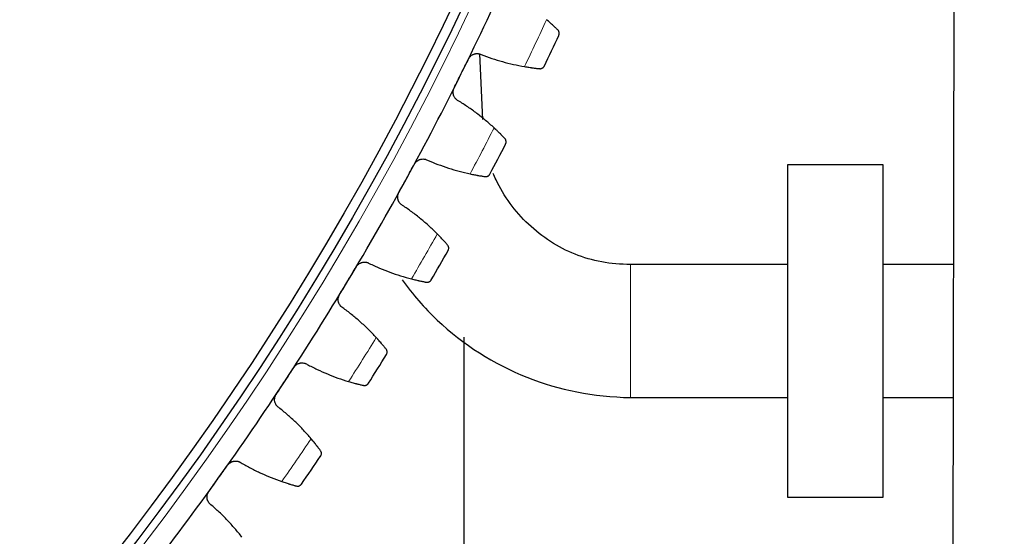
# Model space of a CAD drawing. Header units: inches. Extents: x 0 to 20790, y -12 to 14700.
# Tile 269 of 358: x 10364 to 10571, y 4181 to 4290. Entities that reach past the tile are written whole.
import ezdxf

# ---------------------------------------------------------------- set-up
doc = ezdxf.new("R2010")
doc.units = ezdxf.units.IN
doc.layers.add('1', color=7, linetype='Continuous', true_color=0xffffff)
doc.layers.add('254', color=7, linetype='Continuous', true_color=0xffffff)
doc.styles.add('latin_extended', font='simplex.shx')
doc.dimstyles.get("Standard").update_dxf_attribs({"dimtxt": 0.18, "dimasz": 0.18, "dimexe": 0.18, "dimexo": 0.0625, "dimgap": 0.09, "dimtad": 0, "dimtih": 1, "dimtoh": 1, "dimdec": 4, "dimzin": 0, "dimdsep": 46, "dimtxsty": 'Standard', "dimcen": 0.09, "dimadec": 0, "dimazin": 0, "dimtfac": 1, "dimtdec": 4, "dimtofl": 0, "dimtmove": 0, "dimatfit": 3, "dimfxl": 1, "dimtolj": 1, "dimtzin": 0, "dimarcsym": 0})

# ---------------------------------------------------------------- blocks, each defined once
blk = doc.blocks.new('_U12')
at = {"layer": '254', "color": 3, "linetype": 'Continuous', "lineweight": 13, "transparency": 16777216}
for p, q in [((9935.39, 4554.26), (11933.67, 4554.26)), ((11898.67, 4431.76), (11898.67, 4176.76)), ((10497.89, 4054.26), (11933.67, 4054.26))]:
    blk.add_line(p, q, dxfattribs=at)
at = {"layer": '254', "color": 3, "transparency": 16777216}
for points in [[(11919.08, 4431.76), (11878.25, 4431.76), (11898.67, 4554.26)], [(11878.25, 4176.76), (11919.08, 4176.76), (11898.67, 4054.26)]]:
    blk.add_solid(points, dxfattribs=at)
at = {"layer": 'Defpoints', "color": 0, "transparency": 16777216}
for p in [(9900.39, 4554.26), (10462.89, 4054.26), (11898.67, 4054.26)]:
    blk.add_point(p, dxfattribs=at)
at = {"layer": '254', "color": 2, "lineweight": 13, "transparency": 16777216, "insert": (11714.92, 4146.76), "char_height": 122.5, "attachment_point": 1, "rotation": 90, "style": 'latin_extended'}
blk.add_mtext('\\A1;500', dxfattribs=at)

msp = doc.modelspace()

# ---------------------------------------------------------------- linework, layer by layer
at = {"layer": '1', "color": 2, "linetype": 'Continuous', "lineweight": 25}
for p, q in [((10559.918, 4059.257), (10560.394, 4295.227)), ((10461.296, 4268.781), (10460.643, 4282.537)), ((10525.394, 4259.259), (10545.394, 4259.259)), ((10525.394, 4189.259), (10525.394, 4259.259)), ((10545.394, 4259.259), (10545.394, 4189.259)), ((10525.394, 4238.259), (10492.327, 4238.259)), ((10560.28, 4238.259), (10545.394, 4238.259)), ((10457.394, 4064.257), (10457.394, 4222.928)), ((10492.327, 4210.259), (10525.394, 4210.259)), ((10545.394, 4210.259), (10560.223, 4210.259)), ((10545.394, 4189.259), (10525.394, 4189.259))]:
    msp.add_line(p, q, dxfattribs=at)
at = {"layer": '1', "color": 110, "linetype": 'Continuous', "lineweight": 13}
for p, q in [((10492.327, 4238.259), (10492.327, 4224.259)), ((10492.327, 4224.259), (10492.327, 4210.259))]:
    msp.add_line(p, q, dxfattribs=at)
msp.add_circle((9900.394, 4554.257), 616.6, dxfattribs=at)
at = {"layer": '1', "color": 2, "linetype": 'Continuous', "lineweight": 25}
for radius in [615, 613]:
    msp.add_circle((9900.394, 4554.257), radius, dxfattribs=at)
for radius, start, end in [(621, 333.630573, 335.923567), (636, 334.456145, 335.097995), (621, 331.33758, 333.630573), (636, 332.163151, 332.805002), (621, 329.044586, 331.33758), (636, 329.870158, 330.512008), (621, 326.751592, 329.044586), (636, 327.577164, 328.219014), (621, 324.458599, 326.751592), (636, 325.28417, 325.926021), (621, 322.165605, 324.458599)]:
    msp.add_arc((9900.394, 4554.257), radius, start, end, dxfattribs=at)
at = {"layer": '1', "color": 110, "linetype": 'Continuous', "lineweight": 13}
for start, end in [(334.282709, 335.271431), (331.989716, 332.978437), (329.696722, 330.685443), (327.403729, 328.39245), (325.110735, 326.099456)]:
    msp.add_arc((9900.394, 4554.257), 632.294, start, end, dxfattribs=at)
at = {"layer": '1', "color": 2, "linetype": 'Continuous', "lineweight": 25}
for points, knots in [([(10477.06, 4287.591), (10476.996, 4287.653), (10476.928, 4287.72), (10476.782, 4287.862), (10476.626, 4288.013), (10476.452, 4288.179), (10476.337, 4288.288), (10476.313, 4288.31), (10476.266, 4288.355), (10476.242, 4288.377), (10476.169, 4288.445), (10476.12, 4288.491), (10475.97, 4288.631), (10475.866, 4288.726), (10475.652, 4288.922), (10475.541, 4289.022), (10475.371, 4289.174), (10475.313, 4289.226), (10475.225, 4289.304), (10475.195, 4289.33), (10475.136, 4289.382), (10475.106, 4289.409), (10474.955, 4289.541), (10474.832, 4289.648), (10474.707, 4289.755)], [0, 0, 0, 0, 0.125, 0.125, 0.25, 0.375, 0.375, 0.40625, 0.40625, 0.4375, 0.4375, 0.5, 0.5, 0.625, 0.625, 0.75, 0.75, 0.8125, 0.8125, 0.84375, 0.84375, 0.875, 0.875, 1, 1, 1, 1]), ([(10477.265, 4286.458), (10477.265, 4286.459), (10477.266, 4286.46), (10477.267, 4286.463), (10477.268, 4286.464), (10477.27, 4286.468), (10477.273, 4286.476), (10477.282, 4286.495), (10477.297, 4286.534), (10477.308, 4286.568), (10477.329, 4286.636), (10477.339, 4286.682), (10477.361, 4286.823), (10477.362, 4286.92), (10477.341, 4287.068), (10477.33, 4287.117), (10477.308, 4287.191), (10477.3, 4287.216), (10477.28, 4287.265), (10477.27, 4287.29), (10477.234, 4287.363), (10477.206, 4287.411), (10477.141, 4287.503), (10477.103, 4287.548), (10477.06, 4287.591)], [0, 0, 0, 0, 0.0039063, 0.0039063, 0.0078125, 0.0078125, 0.015625, 0.03125, 0.0625, 0.125, 0.125, 0.25, 0.25, 0.5, 0.5, 0.625, 0.625, 0.6875, 0.6875, 0.75, 0.75, 0.875, 0.875, 1, 1, 1, 1]), ([(10458.305, 4281.514), (10458.335, 4281.574), (10458.399, 4281.69), (10458.512, 4281.852), (10458.598, 4281.952), (10458.667, 4282.024), (10458.69, 4282.048), (10458.738, 4282.094), (10458.762, 4282.116), (10458.887, 4282.224), (10458.994, 4282.299), (10459.136, 4282.38), (10459.165, 4282.396), (10459.209, 4282.418), (10459.224, 4282.425), (10459.253, 4282.439), (10459.328, 4282.474), (10459.464, 4282.526), (10459.589, 4282.561), (10459.715, 4282.59), (10459.779, 4282.601), (10459.973, 4282.626), (10460.101, 4282.63), (10460.293, 4282.617), (10460.356, 4282.61), (10460.452, 4282.594), (10460.483, 4282.588), (10460.546, 4282.575), (10460.578, 4282.567), (10460.733, 4282.526), (10460.853, 4282.482), (10460.969, 4282.425)], [0, 0, 0, 0, 0.0625, 0.125, 0.1875, 0.1875, 0.21875, 0.21875, 0.25, 0.25, 0.375, 0.375, 0.40625, 0.40625, 0.421875, 0.421875, 0.4375, 0.5, 0.5625, 0.5625, 0.625, 0.625, 0.75, 0.75, 0.8125, 0.8125, 0.84375, 0.84375, 0.875, 0.875, 1, 1, 1, 1]), ([(10473.224, 4279.449), (10473.285, 4279.442), (10473.343, 4279.442), (10473.456, 4279.45), (10473.51, 4279.459), (10473.614, 4279.484), (10473.663, 4279.5), (10473.758, 4279.54), (10473.804, 4279.563), (10473.89, 4279.615), (10473.93, 4279.644), (10474.004, 4279.707), (10474.039, 4279.74), (10474.103, 4279.812), (10474.132, 4279.849), (10474.172, 4279.908), (10474.19, 4279.939), (10474.21, 4279.975), (10474.22, 4279.994), (10474.223, 4280.002), (10474.226, 4280.007), (10474.227, 4280.009), (10474.229, 4280.012)], [0, 0, 0, 0, 0.125, 0.125, 0.25, 0.25, 0.375, 0.375, 0.5, 0.5, 0.625, 0.625, 0.75, 0.75, 0.875, 0.875, 0.9375, 0.96875, 0.984375, 0.9921875, 0.9921875, 1, 1, 1, 1]), ([(10470.057, 4279.885), (10470.22, 4279.856), (10470.38, 4279.83), (10470.693, 4279.779), (10471.001, 4279.731), (10471.296, 4279.687), (10471.512, 4279.657), (10471.584, 4279.647), (10471.69, 4279.632), (10471.725, 4279.627), (10471.794, 4279.618), (10471.829, 4279.613), (10471.998, 4279.591), (10472.259, 4279.557), (10472.499, 4279.529), (10472.726, 4279.502), (10472.835, 4279.49), (10472.963, 4279.476), (10472.988, 4279.473), (10473.038, 4279.468), (10473.111, 4279.46), (10473.18, 4279.453), (10473.224, 4279.449)], [0, 0, 0, 0, 0.125, 0.125, 0.25, 0.375, 0.375, 0.4375, 0.4375, 0.46875, 0.46875, 0.5, 0.5, 0.625, 0.75, 0.75, 0.875, 0.875, 0.90625, 0.90625, 0.9375, 1, 1, 1, 1]), ([(10456.14, 4272.683), (10456.025, 4272.742), (10455.917, 4272.81), (10455.766, 4272.927), (10455.718, 4272.969), (10455.648, 4273.035), (10455.625, 4273.058), (10455.58, 4273.104), (10455.558, 4273.128), (10455.452, 4273.25), (10455.377, 4273.354), (10455.281, 4273.521), (10455.251, 4273.579), (10455.21, 4273.668), (10455.198, 4273.698), (10455.173, 4273.759), (10455.162, 4273.789), (10455.11, 4273.943), (10455.08, 4274.069), (10455.058, 4274.231), (10455.054, 4274.264), (10455.048, 4274.329), (10455.046, 4274.362), (10455.043, 4274.462), (10455.044, 4274.527), (10455.056, 4274.724), (10455.077, 4274.853), (10455.12, 4275.014), (10455.129, 4275.046), (10455.149, 4275.11), (10455.16, 4275.141), (10455.196, 4275.235), (10455.222, 4275.296), (10455.252, 4275.356)], [0, 0, 0, 0, 0.125, 0.125, 0.1875, 0.1875, 0.21875, 0.21875, 0.25, 0.25, 0.375, 0.375, 0.4375, 0.4375, 0.46875, 0.46875, 0.5, 0.5, 0.625, 0.625, 0.65625, 0.65625, 0.6875, 0.6875, 0.75, 0.75, 0.875, 0.875, 0.90625, 0.90625, 0.9375, 0.9375, 1, 1, 1, 1]), ([(10465.929, 4264.732), (10465.868, 4264.797), (10465.802, 4264.867), (10465.662, 4265.015), (10465.513, 4265.171), (10465.345, 4265.344), (10465.234, 4265.458), (10465.212, 4265.481), (10465.166, 4265.527), (10465.143, 4265.55), (10465.073, 4265.621), (10465.026, 4265.669), (10464.881, 4265.815), (10464.781, 4265.915), (10464.575, 4266.118), (10464.469, 4266.223), (10464.304, 4266.382), (10464.249, 4266.436), (10464.164, 4266.517), (10464.136, 4266.544), (10464.078, 4266.599), (10464.049, 4266.627), (10463.904, 4266.765), (10463.785, 4266.876), (10463.664, 4266.989)], [0, 0, 0, 0, 0.125, 0.125, 0.25, 0.375, 0.375, 0.40625, 0.40625, 0.4375, 0.4375, 0.5, 0.5, 0.625, 0.625, 0.75, 0.75, 0.8125, 0.8125, 0.84375, 0.84375, 0.875, 0.875, 1, 1, 1, 1]), ([(10466.088, 4263.592), (10466.089, 4263.593), (10466.09, 4263.594), (10466.091, 4263.597), (10466.092, 4263.598), (10466.094, 4263.602), (10466.098, 4263.61), (10466.107, 4263.629), (10466.124, 4263.667), (10466.136, 4263.7), (10466.16, 4263.767), (10466.172, 4263.813), (10466.199, 4263.953), (10466.204, 4264.05), (10466.189, 4264.198), (10466.18, 4264.248), (10466.161, 4264.323), (10466.153, 4264.348), (10466.136, 4264.398), (10466.127, 4264.423), (10466.094, 4264.497), (10466.068, 4264.546), (10466.006, 4264.641), (10465.97, 4264.688), (10465.929, 4264.732)], [0, 0, 0, 0, 0.0039063, 0.0039063, 0.0078125, 0.0078125, 0.015625, 0.03125, 0.0625, 0.125, 0.125, 0.25, 0.25, 0.5, 0.5, 0.625, 0.625, 0.6875, 0.6875, 0.75, 0.75, 0.875, 0.875, 1, 1, 1, 1]), ([(10446.946, 4259.411), (10446.978, 4259.469), (10447.047, 4259.582), (10447.167, 4259.74), (10447.256, 4259.836), (10447.328, 4259.906), (10447.352, 4259.929), (10447.402, 4259.972), (10447.427, 4259.994), (10447.556, 4260.096), (10447.665, 4260.168), (10447.811, 4260.243), (10447.84, 4260.257), (10447.885, 4260.278), (10447.9, 4260.284), (10447.931, 4260.297), (10448.006, 4260.329), (10448.145, 4260.376), (10448.271, 4260.406), (10448.398, 4260.429), (10448.462, 4260.438), (10448.657, 4260.455), (10448.785, 4260.454), (10448.976, 4260.433), (10449.04, 4260.424), (10449.134, 4260.404), (10449.166, 4260.397), (10449.228, 4260.381), (10449.259, 4260.372), (10449.413, 4260.325), (10449.531, 4260.275), (10449.645, 4260.215)], [0, 0, 0, 0, 0.0625, 0.125, 0.1875, 0.1875, 0.21875, 0.21875, 0.25, 0.25, 0.375, 0.375, 0.40625, 0.40625, 0.421875, 0.421875, 0.4375, 0.5, 0.5625, 0.5625, 0.625, 0.625, 0.75, 0.75, 0.8125, 0.8125, 0.84375, 0.84375, 0.875, 0.875, 1, 1, 1, 1]), ([(10458.623, 4257.312), (10458.785, 4257.278), (10458.944, 4257.244), (10459.255, 4257.181), (10459.56, 4257.121), (10459.853, 4257.066), (10460.068, 4257.026), (10460.139, 4257.013), (10460.245, 4256.995), (10460.28, 4256.988), (10460.349, 4256.976), (10460.383, 4256.97), (10460.552, 4256.941), (10460.811, 4256.897), (10461.049, 4256.859), (10461.275, 4256.824), (10461.383, 4256.807), (10461.511, 4256.788), (10461.536, 4256.784), (10461.585, 4256.777), (10461.658, 4256.766), (10461.726, 4256.756), (10461.77, 4256.75)], [0, 0, 0, 0, 0.125, 0.125, 0.25, 0.375, 0.375, 0.4375, 0.4375, 0.46875, 0.46875, 0.5, 0.5, 0.625, 0.75, 0.75, 0.875, 0.875, 0.90625, 0.90625, 0.9375, 1, 1, 1, 1]), ([(10461.77, 4256.75), (10461.831, 4256.741), (10461.889, 4256.738), (10462.002, 4256.742), (10462.056, 4256.749), (10462.161, 4256.77), (10462.212, 4256.784), (10462.308, 4256.82), (10462.354, 4256.841), (10462.442, 4256.89), (10462.483, 4256.917), (10462.561, 4256.977), (10462.597, 4257.009), (10462.663, 4257.077), (10462.694, 4257.114), (10462.736, 4257.171), (10462.755, 4257.201), (10462.777, 4257.237), (10462.787, 4257.255), (10462.791, 4257.262), (10462.794, 4257.268), (10462.795, 4257.27), (10462.797, 4257.273)], [0, 0, 0, 0, 0.125, 0.125, 0.25, 0.25, 0.375, 0.375, 0.5, 0.5, 0.625, 0.625, 0.75, 0.75, 0.875, 0.875, 0.9375, 0.96875, 0.984375, 0.9921875, 0.9921875, 1, 1, 1, 1]), ([(10492.327, 4238.259), (10488.152, 4238.264), (10480.502, 4239.637), (10470.395, 4246.191), (10465.388, 4253.023), (10463.673, 4256.964), (10463.489, 4257.419)], [0, 0, 0, 0, 0.3226789, 0.6408461, 0.9589009, 1, 1, 1, 1]), ([(10444.429, 4250.674), (10444.317, 4250.737), (10444.212, 4250.809), (10444.066, 4250.933), (10444.019, 4250.976), (10443.951, 4251.045), (10443.929, 4251.068), (10443.886, 4251.117), (10443.866, 4251.142), (10443.765, 4251.267), (10443.694, 4251.374), (10443.604, 4251.545), (10443.577, 4251.604), (10443.54, 4251.694), (10443.528, 4251.725), (10443.507, 4251.787), (10443.497, 4251.818), (10443.45, 4251.973), (10443.425, 4252.101), (10443.41, 4252.263), (10443.407, 4252.296), (10443.404, 4252.362), (10443.404, 4252.395), (10443.404, 4252.494), (10443.408, 4252.56), (10443.428, 4252.756), (10443.454, 4252.885), (10443.503, 4253.043), (10443.514, 4253.075), (10443.537, 4253.138), (10443.549, 4253.169), (10443.588, 4253.261), (10443.617, 4253.321), (10443.649, 4253.379)], [0, 0, 0, 0, 0.125, 0.125, 0.1875, 0.1875, 0.21875, 0.21875, 0.25, 0.25, 0.375, 0.375, 0.4375, 0.4375, 0.46875, 0.46875, 0.5, 0.5, 0.625, 0.625, 0.65625, 0.65625, 0.6875, 0.6875, 0.75, 0.75, 0.875, 0.875, 0.90625, 0.90625, 0.9375, 0.9375, 1, 1, 1, 1]), ([(10453.892, 4242.337), (10453.834, 4242.405), (10453.771, 4242.477), (10453.637, 4242.63), (10453.494, 4242.792), (10453.333, 4242.972), (10453.227, 4243.09), (10453.206, 4243.114), (10453.162, 4243.162), (10453.14, 4243.186), (10453.073, 4243.26), (10453.028, 4243.31), (10452.889, 4243.461), (10452.793, 4243.565), (10452.595, 4243.776), (10452.493, 4243.885), (10452.335, 4244.051), (10452.282, 4244.107), (10452.2, 4244.191), (10452.173, 4244.22), (10452.118, 4244.277), (10452.09, 4244.305), (10451.95, 4244.449), (10451.836, 4244.565), (10451.72, 4244.683)], [0, 0, 0, 0, 0.125, 0.125, 0.25, 0.375, 0.375, 0.40625, 0.40625, 0.4375, 0.4375, 0.5, 0.5, 0.625, 0.625, 0.75, 0.75, 0.8125, 0.8125, 0.84375, 0.84375, 0.875, 0.875, 1, 1, 1, 1]), ([(10454.006, 4241.191), (10454.007, 4241.192), (10454.007, 4241.194), (10454.009, 4241.196), (10454.01, 4241.198), (10454.012, 4241.201), (10454.016, 4241.209), (10454.026, 4241.228), (10454.044, 4241.265), (10454.058, 4241.297), (10454.084, 4241.364), (10454.098, 4241.409), (10454.131, 4241.548), (10454.14, 4241.645), (10454.131, 4241.793), (10454.124, 4241.843), (10454.108, 4241.919), (10454.101, 4241.944), (10454.086, 4241.995), (10454.078, 4242.02), (10454.048, 4242.096), (10454.024, 4242.146), (10453.966, 4242.243), (10453.932, 4242.291), (10453.892, 4242.337)], [0, 0, 0, 0, 0.0039063, 0.0039063, 0.0078125, 0.0078125, 0.015625, 0.03125, 0.0625, 0.125, 0.125, 0.25, 0.25, 0.5, 0.5, 0.625, 0.625, 0.6875, 0.6875, 0.75, 0.75, 0.875, 0.875, 1, 1, 1, 1]), ([(10434.712, 4237.779), (10434.746, 4237.837), (10434.82, 4237.947), (10434.945, 4238.099), (10435.039, 4238.192), (10435.113, 4238.259), (10435.138, 4238.281), (10435.19, 4238.323), (10435.216, 4238.343), (10435.348, 4238.44), (10435.461, 4238.507), (10435.609, 4238.576), (10435.639, 4238.589), (10435.685, 4238.608), (10435.7, 4238.614), (10435.731, 4238.626), (10435.808, 4238.654), (10435.948, 4238.696), (10436.075, 4238.721), (10436.203, 4238.739), (10436.268, 4238.745), (10436.463, 4238.755), (10436.591, 4238.748), (10436.781, 4238.72), (10436.844, 4238.708), (10436.938, 4238.685), (10436.969, 4238.676), (10437.031, 4238.658), (10437.061, 4238.648), (10437.213, 4238.594), (10437.329, 4238.54), (10437.44, 4238.475)], [0, 0, 0, 0, 0.0625, 0.125, 0.1875, 0.1875, 0.21875, 0.21875, 0.25, 0.25, 0.375, 0.375, 0.40625, 0.40625, 0.421875, 0.421875, 0.4375, 0.5, 0.5625, 0.5625, 0.625, 0.625, 0.75, 0.75, 0.8125, 0.8125, 0.84375, 0.84375, 0.875, 0.875, 1, 1, 1, 1]), ([(10444.365, 4235.002), (10446.536, 4231.971), (10453.949, 4223.42), (10470.122, 4213.211), (10484.554, 4210.413), (10492.327, 4210.259)], [0, 0, 0, 0, 0.2000377, 0.6015858, 1, 1, 1, 1]), ([(10446.296, 4235.215), (10446.456, 4235.174), (10446.613, 4235.135), (10446.921, 4235.059), (10447.224, 4234.987), (10447.515, 4234.92), (10447.728, 4234.872), (10447.799, 4234.856), (10447.903, 4234.833), (10447.938, 4234.826), (10448.006, 4234.811), (10448.04, 4234.804), (10448.208, 4234.767), (10448.465, 4234.713), (10448.701, 4234.666), (10448.926, 4234.621), (10449.033, 4234.6), (10449.16, 4234.576), (10449.185, 4234.571), (10449.234, 4234.562), (10449.306, 4234.548), (10449.374, 4234.536), (10449.418, 4234.528)], [0, 0, 0, 0, 0.125, 0.125, 0.25, 0.375, 0.375, 0.4375, 0.4375, 0.46875, 0.46875, 0.5, 0.5, 0.625, 0.75, 0.75, 0.875, 0.875, 0.90625, 0.90625, 0.9375, 1, 1, 1, 1]), ([(10449.418, 4234.528), (10449.478, 4234.517), (10449.536, 4234.512), (10449.649, 4234.511), (10449.703, 4234.515), (10449.809, 4234.532), (10449.86, 4234.544), (10449.958, 4234.576), (10450.005, 4234.596), (10450.094, 4234.641), (10450.137, 4234.666), (10450.216, 4234.723), (10450.254, 4234.753), (10450.323, 4234.819), (10450.355, 4234.854), (10450.399, 4234.91), (10450.42, 4234.939), (10450.443, 4234.974), (10450.454, 4234.991), (10450.458, 4234.999), (10450.461, 4235.004), (10450.463, 4235.007), (10450.464, 4235.009)], [0, 0, 0, 0, 0.125, 0.125, 0.25, 0.25, 0.375, 0.375, 0.5, 0.5, 0.625, 0.625, 0.75, 0.75, 0.875, 0.875, 0.9375, 0.96875, 0.984375, 0.9921875, 0.9921875, 1, 1, 1, 1]), ([(10431.847, 4229.15), (10431.737, 4229.217), (10431.635, 4229.294), (10431.494, 4229.423), (10431.449, 4229.469), (10431.385, 4229.54), (10431.364, 4229.565), (10431.323, 4229.615), (10431.303, 4229.64), (10431.207, 4229.77), (10431.141, 4229.88), (10431.058, 4230.054), (10431.033, 4230.114), (10431, 4230.206), (10430.989, 4230.237), (10430.97, 4230.299), (10430.961, 4230.33), (10430.921, 4230.488), (10430.901, 4230.616), (10430.892, 4230.779), (10430.891, 4230.812), (10430.891, 4230.878), (10430.892, 4230.911), (10430.896, 4231.01), (10430.902, 4231.076), (10430.93, 4231.271), (10430.961, 4231.398), (10431.017, 4231.555), (10431.029, 4231.586), (10431.054, 4231.648), (10431.068, 4231.678), (10431.11, 4231.769), (10431.142, 4231.828), (10431.176, 4231.885)], [0, 0, 0, 0, 0.125, 0.125, 0.1875, 0.1875, 0.21875, 0.21875, 0.25, 0.25, 0.375, 0.375, 0.4375, 0.4375, 0.46875, 0.46875, 0.5, 0.5, 0.625, 0.625, 0.65625, 0.65625, 0.6875, 0.6875, 0.75, 0.75, 0.875, 0.875, 0.90625, 0.90625, 0.9375, 0.9375, 1, 1, 1, 1]), ([(10440.969, 4220.442), (10440.914, 4220.511), (10440.854, 4220.586), (10440.726, 4220.744), (10440.59, 4220.912), (10440.436, 4221.099), (10440.335, 4221.22), (10440.314, 4221.245), (10440.273, 4221.295), (10440.252, 4221.32), (10440.188, 4221.397), (10440.144, 4221.448), (10440.012, 4221.605), (10439.92, 4221.712), (10439.731, 4221.932), (10439.633, 4222.044), (10439.482, 4222.216), (10439.431, 4222.274), (10439.353, 4222.362), (10439.327, 4222.391), (10439.274, 4222.451), (10439.247, 4222.481), (10439.113, 4222.63), (10439.004, 4222.75), (10438.892, 4222.872)], [0, 0, 0, 0, 0.125, 0.125, 0.25, 0.375, 0.375, 0.40625, 0.40625, 0.4375, 0.4375, 0.5, 0.5, 0.625, 0.625, 0.75, 0.75, 0.8125, 0.8125, 0.84375, 0.84375, 0.875, 0.875, 1, 1, 1, 1]), ([(10441.037, 4219.292), (10441.038, 4219.293), (10441.039, 4219.295), (10441.04, 4219.297), (10441.041, 4219.298), (10441.043, 4219.302), (10441.048, 4219.31), (10441.058, 4219.328), (10441.078, 4219.364), (10441.094, 4219.396), (10441.122, 4219.461), (10441.138, 4219.506), (10441.176, 4219.643), (10441.189, 4219.74), (10441.186, 4219.888), (10441.181, 4219.939), (10441.168, 4220.015), (10441.162, 4220.041), (10441.149, 4220.092), (10441.142, 4220.117), (10441.115, 4220.194), (10441.093, 4220.245), (10441.039, 4220.345), (10441.007, 4220.394), (10440.969, 4220.442)], [0, 0, 0, 0, 0.0039063, 0.0039063, 0.0078125, 0.0078125, 0.015625, 0.03125, 0.0625, 0.125, 0.125, 0.25, 0.25, 0.5, 0.5, 0.625, 0.625, 0.6875, 0.6875, 0.75, 0.75, 0.875, 0.875, 1, 1, 1, 1]), ([(10421.622, 4216.655), (10421.658, 4216.711), (10421.736, 4216.818), (10421.868, 4216.965), (10421.965, 4217.055), (10422.042, 4217.118), (10422.068, 4217.139), (10422.121, 4217.179), (10422.148, 4217.198), (10422.284, 4217.29), (10422.399, 4217.352), (10422.55, 4217.415), (10422.581, 4217.427), (10422.627, 4217.444), (10422.643, 4217.45), (10422.674, 4217.46), (10422.752, 4217.485), (10422.894, 4217.521), (10423.022, 4217.541), (10423.15, 4217.554), (10423.215, 4217.558), (10423.411, 4217.559), (10423.539, 4217.548), (10423.727, 4217.512), (10423.79, 4217.497), (10423.882, 4217.47), (10423.913, 4217.461), (10423.974, 4217.44), (10424.004, 4217.428), (10424.154, 4217.369), (10424.268, 4217.31), (10424.376, 4217.241)], [0, 0, 0, 0, 0.0625, 0.125, 0.1875, 0.1875, 0.21875, 0.21875, 0.25, 0.25, 0.375, 0.375, 0.40625, 0.40625, 0.421875, 0.421875, 0.4375, 0.5, 0.5625, 0.5625, 0.625, 0.625, 0.75, 0.75, 0.8125, 0.8125, 0.84375, 0.84375, 0.875, 0.875, 1, 1, 1, 1]), ([(10433.094, 4213.63), (10433.252, 4213.582), (10433.408, 4213.536), (10433.713, 4213.448), (10434.012, 4213.364), (10434.3, 4213.285), (10434.512, 4213.229), (10434.581, 4213.211), (10434.685, 4213.183), (10434.719, 4213.174), (10434.787, 4213.157), (10434.82, 4213.148), (10434.986, 4213.105), (10435.241, 4213.041), (10435.475, 4212.984), (10435.698, 4212.93), (10435.805, 4212.905), (10435.93, 4212.876), (10435.955, 4212.87), (10436.003, 4212.859), (10436.075, 4212.843), (10436.143, 4212.827), (10436.186, 4212.817)], [0, 0, 0, 0, 0.125, 0.125, 0.25, 0.375, 0.375, 0.4375, 0.4375, 0.46875, 0.46875, 0.5, 0.5, 0.625, 0.75, 0.75, 0.875, 0.875, 0.90625, 0.90625, 0.9375, 1, 1, 1, 1]), ([(10436.186, 4212.817), (10436.245, 4212.804), (10436.303, 4212.797), (10436.416, 4212.791), (10436.471, 4212.793), (10436.577, 4212.806), (10436.628, 4212.816), (10436.728, 4212.844), (10436.775, 4212.862), (10436.867, 4212.903), (10436.91, 4212.927), (10436.992, 4212.98), (10437.03, 4213.009), (10437.102, 4213.073), (10437.135, 4213.106), (10437.182, 4213.16), (10437.204, 4213.188), (10437.228, 4213.222), (10437.24, 4213.239), (10437.244, 4213.247), (10437.248, 4213.252), (10437.249, 4213.254), (10437.251, 4213.257)], [0, 0, 0, 0, 0.125, 0.125, 0.25, 0.25, 0.375, 0.375, 0.5, 0.5, 0.625, 0.625, 0.75, 0.75, 0.875, 0.875, 0.9375, 0.96875, 0.984375, 0.9921875, 0.9921875, 1, 1, 1, 1]), ([(10418.415, 4208.147), (10418.307, 4208.219), (10418.208, 4208.3), (10418.073, 4208.434), (10418.029, 4208.481), (10417.968, 4208.555), (10417.948, 4208.581), (10417.909, 4208.632), (10417.89, 4208.659), (10417.799, 4208.792), (10417.738, 4208.904), (10417.662, 4209.082), (10417.639, 4209.143), (10417.61, 4209.236), (10417.6, 4209.267), (10417.584, 4209.33), (10417.576, 4209.362), (10417.542, 4209.521), (10417.528, 4209.65), (10417.525, 4209.813), (10417.526, 4209.846), (10417.528, 4209.912), (10417.53, 4209.945), (10417.538, 4210.044), (10417.547, 4210.109), (10417.583, 4210.303), (10417.619, 4210.429), (10417.681, 4210.583), (10417.694, 4210.614), (10417.722, 4210.675), (10417.737, 4210.705), (10417.783, 4210.793), (10417.816, 4210.851), (10417.853, 4210.907)], [0, 0, 0, 0, 0.125, 0.125, 0.1875, 0.1875, 0.21875, 0.21875, 0.25, 0.25, 0.375, 0.375, 0.4375, 0.4375, 0.46875, 0.46875, 0.5, 0.5, 0.625, 0.625, 0.65625, 0.65625, 0.6875, 0.6875, 0.75, 0.75, 0.875, 0.875, 0.90625, 0.90625, 0.9375, 0.9375, 1, 1, 1, 1]), ([(10427.181, 4199.081), (10427.128, 4199.153), (10427.071, 4199.229), (10426.95, 4199.393), (10426.82, 4199.566), (10426.674, 4199.758), (10426.578, 4199.884), (10426.558, 4199.91), (10426.519, 4199.961), (10426.499, 4199.987), (10426.438, 4200.066), (10426.397, 4200.119), (10426.27, 4200.281), (10426.183, 4200.392), (10426.003, 4200.619), (10425.91, 4200.735), (10425.766, 4200.913), (10425.717, 4200.973), (10425.642, 4201.064), (10425.617, 4201.095), (10425.567, 4201.156), (10425.541, 4201.187), (10425.414, 4201.341), (10425.309, 4201.466), (10425.203, 4201.593)], [0, 0, 0, 0, 0.125, 0.125, 0.25, 0.375, 0.375, 0.40625, 0.40625, 0.4375, 0.4375, 0.5, 0.5, 0.625, 0.625, 0.75, 0.75, 0.8125, 0.8125, 0.84375, 0.84375, 0.875, 0.875, 1, 1, 1, 1]), ([(10427.202, 4197.929), (10427.203, 4197.931), (10427.204, 4197.932), (10427.206, 4197.934), (10427.206, 4197.935), (10427.209, 4197.939), (10427.214, 4197.947), (10427.225, 4197.964), (10427.246, 4198), (10427.263, 4198.031), (10427.294, 4198.095), (10427.312, 4198.139), (10427.355, 4198.275), (10427.372, 4198.371), (10427.375, 4198.519), (10427.372, 4198.57), (10427.362, 4198.646), (10427.358, 4198.672), (10427.347, 4198.724), (10427.34, 4198.75), (10427.317, 4198.828), (10427.297, 4198.879), (10427.247, 4198.981), (10427.216, 4199.032), (10427.181, 4199.081)], [0, 0, 0, 0, 0.0039063, 0.0039063, 0.0078125, 0.0078125, 0.015625, 0.03125, 0.0625, 0.125, 0.125, 0.25, 0.25, 0.5, 0.5, 0.625, 0.625, 0.6875, 0.6875, 0.75, 0.75, 0.875, 0.875, 1, 1, 1, 1]), ([(10407.697, 4196.071), (10407.736, 4196.126), (10407.818, 4196.23), (10407.956, 4196.371), (10408.056, 4196.457), (10408.135, 4196.517), (10408.162, 4196.537), (10408.217, 4196.574), (10408.245, 4196.592), (10408.385, 4196.679), (10408.502, 4196.736), (10408.655, 4196.794), (10408.686, 4196.804), (10408.733, 4196.819), (10408.749, 4196.824), (10408.781, 4196.833), (10408.86, 4196.855), (10409.003, 4196.886), (10409.131, 4196.9), (10409.261, 4196.909), (10409.325, 4196.91), (10409.521, 4196.903), (10409.648, 4196.886), (10409.835, 4196.843), (10409.897, 4196.826), (10409.988, 4196.795), (10410.019, 4196.784), (10410.079, 4196.761), (10410.109, 4196.749), (10410.255, 4196.683), (10410.367, 4196.62), (10410.473, 4196.546)], [0, 0, 0, 0, 0.0625, 0.125, 0.1875, 0.1875, 0.21875, 0.21875, 0.25, 0.25, 0.375, 0.375, 0.40625, 0.40625, 0.421875, 0.421875, 0.4375, 0.5, 0.5625, 0.5625, 0.625, 0.625, 0.75, 0.75, 0.8125, 0.8125, 0.84375, 0.84375, 0.875, 0.875, 1, 1, 1, 1]), ([(10419.039, 4192.589), (10419.195, 4192.535), (10419.349, 4192.484), (10419.65, 4192.383), (10419.946, 4192.287), (10420.231, 4192.197), (10420.44, 4192.132), (10420.508, 4192.111), (10420.611, 4192.08), (10420.645, 4192.069), (10420.712, 4192.049), (10420.745, 4192.039), (10420.909, 4191.99), (10421.161, 4191.915), (10421.393, 4191.849), (10421.613, 4191.786), (10421.719, 4191.757), (10421.843, 4191.723), (10421.867, 4191.716), (10421.915, 4191.703), (10421.986, 4191.684), (10422.053, 4191.666), (10422.096, 4191.654)], [0, 0, 0, 0, 0.125, 0.125, 0.25, 0.375, 0.375, 0.4375, 0.4375, 0.46875, 0.46875, 0.5, 0.5, 0.625, 0.75, 0.75, 0.875, 0.875, 0.90625, 0.90625, 0.9375, 1, 1, 1, 1]), ([(10422.096, 4191.654), (10422.155, 4191.638), (10422.212, 4191.628), (10422.325, 4191.619), (10422.38, 4191.619), (10422.486, 4191.627), (10422.538, 4191.635), (10422.638, 4191.659), (10422.687, 4191.675), (10422.78, 4191.713), (10422.824, 4191.735), (10422.908, 4191.785), (10422.947, 4191.812), (10423.022, 4191.872), (10423.056, 4191.905), (10423.105, 4191.957), (10423.128, 4191.984), (10423.153, 4192.017), (10423.166, 4192.033), (10423.171, 4192.041), (10423.174, 4192.045), (10423.176, 4192.048), (10423.178, 4192.05)], [0, 0, 0, 0, 0.125, 0.125, 0.25, 0.25, 0.375, 0.375, 0.5, 0.5, 0.625, 0.625, 0.75, 0.75, 0.875, 0.875, 0.9375, 0.96875, 0.984375, 0.9921875, 0.9921875, 1, 1, 1, 1]), ([(10404.152, 4187.699), (10404.048, 4187.774), (10403.952, 4187.859), (10403.822, 4187.999), (10403.781, 4188.048), (10403.722, 4188.124), (10403.703, 4188.15), (10403.666, 4188.203), (10403.648, 4188.231), (10403.563, 4188.367), (10403.506, 4188.482), (10403.437, 4188.663), (10403.417, 4188.724), (10403.391, 4188.818), (10403.383, 4188.85), (10403.369, 4188.914), (10403.363, 4188.946), (10403.336, 4189.106), (10403.326, 4189.235), (10403.33, 4189.399), (10403.332, 4189.432), (10403.337, 4189.497), (10403.34, 4189.53), (10403.352, 4189.629), (10403.364, 4189.694), (10403.407, 4189.885), (10403.449, 4190.01), (10403.516, 4190.162), (10403.531, 4190.192), (10403.561, 4190.252), (10403.577, 4190.281), (10403.627, 4190.368), (10403.663, 4190.424), (10403.701, 4190.478)], [0, 0, 0, 0, 0.125, 0.125, 0.1875, 0.1875, 0.21875, 0.21875, 0.25, 0.25, 0.375, 0.375, 0.4375, 0.4375, 0.46875, 0.46875, 0.5, 0.5, 0.625, 0.625, 0.65625, 0.65625, 0.6875, 0.6875, 0.75, 0.75, 0.875, 0.875, 0.90625, 0.90625, 0.9375, 0.9375, 1, 1, 1, 1])]:
    msp.add_open_spline(points, degree=3, knots=knots, dxfattribs=at)
for points in [[(10460.969, 4282.425), (10461.704, 4282.137), (10463.185, 4281.598), (10465.44, 4280.906), (10467.729, 4280.328), (10469.277, 4280.019), (10470.057, 4279.885)], [(10456.778, 4278.435), (10457.287, 4279.461), (10457.796, 4280.488), (10458.305, 4281.514)], [(10455.252, 4275.356), (10455.761, 4276.382), (10456.27, 4277.409), (10456.778, 4278.435)], [(10463.664, 4266.989), (10463.085, 4267.528), (10461.902, 4268.573), (10460.056, 4270.045), (10458.14, 4271.42), (10456.814, 4272.273), (10456.14, 4272.683)], [(10445.297, 4256.395), (10445.847, 4257.4), (10446.396, 4258.405), (10446.946, 4259.411)], [(10449.645, 4260.215), (10450.367, 4259.897), (10451.826, 4259.3), (10454.051, 4258.517), (10456.315, 4257.848), (10457.85, 4257.478), (10458.623, 4257.312)], [(10443.649, 4253.379), (10444.198, 4254.385), (10444.748, 4255.39), (10445.297, 4256.395)], [(10451.72, 4244.683), (10451.162, 4245.245), (10450.022, 4246.336), (10448.237, 4247.881), (10446.377, 4249.332), (10445.087, 4250.237), (10444.429, 4250.674)], [(10432.944, 4234.832), (10433.533, 4235.815), (10434.122, 4236.797), (10434.712, 4237.779)], [(10437.44, 4238.475), (10438.15, 4238.128), (10439.583, 4237.473), (10441.776, 4236.603), (10444.011, 4235.843), (10445.529, 4235.412), (10446.296, 4235.215)], [(10431.176, 4231.885), (10431.765, 4232.867), (10432.354, 4233.85), (10432.944, 4234.832)], [(10438.892, 4222.872), (10438.358, 4223.456), (10437.262, 4224.593), (10435.54, 4226.207), (10433.74, 4227.731), (10432.487, 4228.687), (10431.847, 4229.15)], [(10419.737, 4213.781), (10420.365, 4214.739), (10420.993, 4215.697), (10421.622, 4216.655)], [(10424.376, 4217.241), (10425.071, 4216.866), (10426.477, 4216.154), (10428.633, 4215.196), (10430.836, 4214.348), (10432.336, 4213.857), (10433.094, 4213.63)], [(10417.853, 4210.907), (10418.481, 4211.865), (10419.109, 4212.823), (10419.737, 4213.781)], [(10425.203, 4201.593), (10424.692, 4202.197), (10423.643, 4203.377), (10421.987, 4205.059), (10420.249, 4206.654), (10419.035, 4207.659), (10418.415, 4208.147)], [(10405.699, 4193.275), (10406.365, 4194.207), (10407.031, 4195.139), (10407.697, 4196.071)], [(10410.473, 4196.546), (10411.152, 4196.144), (10412.528, 4195.377), (10414.644, 4194.333), (10416.812, 4193.398), (10418.291, 4192.847), (10419.039, 4192.589)], [(10403.701, 4190.478), (10404.367, 4191.41), (10405.033, 4192.343), (10405.699, 4193.275)], [(10410.672, 4180.878), (10410.186, 4181.502), (10409.185, 4182.723), (10407.598, 4184.47), (10405.925, 4186.133), (10404.753, 4187.186), (10404.152, 4187.699)]]:
    msp.add_open_spline(points, degree=3, dxfattribs=at)

# ---------------------------------------------------------------- dimensions: what is measured, and where the dimension line sits
at = {"layer": '254', "color": 2, "linetype": 'Continuous', "lineweight": 13}
dim = msp.add_linear_dim(base=(11898.668, 4054.257), p1=(9900.394, 4554.257), p2=(10462.894, 4054.257), angle=90, dimstyle='Standard', override={"dimscale": 35, "dimtxt": 3.5, "dimasz": 3.5, "dimexe": 1, "dimexo": 1, "dimgap": 1.75, "dimtad": 1, "dimtih": 0, "dimtoh": 0, "dimdec": 2, "dimlfac": 1, "dimzin": 8, "dimdsep": 46, "dimlunit": 2, "dimtxsty": 'latin_extended', "dimsah": 1, "dimse1": 0, "dimse2": 0, "dimsd1": 0, "dimsd2": 0, "dimclrd": 3, "dimclre": 3, "dimclrt": 2, "dimtol": 0, "dimtm": -0.1, "dimtfac": 0.714286, "dimtdec": 3, "dimtofl": 1, "dimtmove": 0, "dimtzin": 8, "dimlwd": 13, "dimlwe": 13}, dxfattribs=at)
dim.commit()
dim.dimension.update_dxf_attribs({"geometry": '_U12', "text_midpoint": (11898.668, 4304.257), "dimtype": 160})

doc.saveas('drawing.dxf')
